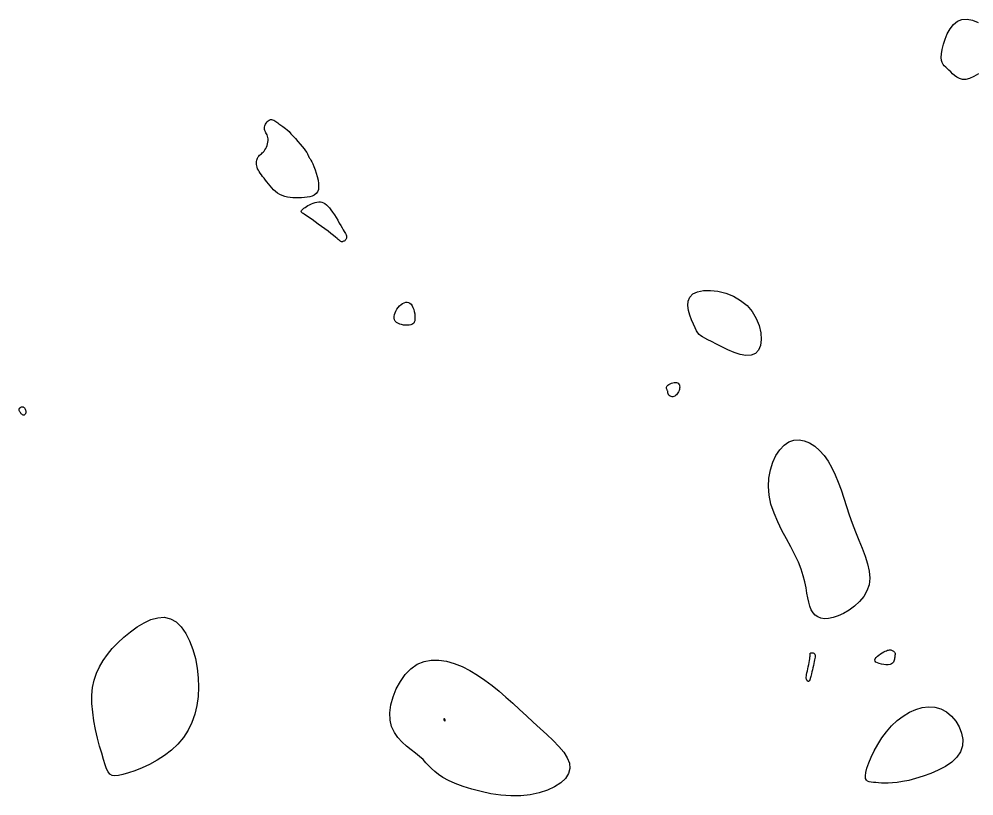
# Model space of a CAD drawing. Extents: x 3040093 to 3056816, y 408076 to 509144.
# Drawn here: x 3046510.6 to 3046611.4, y 435596.9 to 435678.9 of the extents above; entities that cross this region are included whole.
import ezdxf

# ---------------------------------------------------------------- set-up
doc = ezdxf.new("R2010")
doc.units = 0
doc.layers.add('V-CHAN-CONT-EL17', color=7, linetype='Continuous')

msp = doc.modelspace()

# ---------------------------------------------------------------- linework, layer by layer
at = {"layer": 'V-CHAN-CONT-EL17'}
msp.add_lwpolyline([(3046611.89, 435673.12), (3046611.4, 435672.83), (3046610.94, 435672.63), (3046610.54, 435672.54), (3046610.19, 435672.54), (3046609.88, 435672.62), (3046609.61, 435672.76), (3046609.37, 435672.93), (3046609.15, 435673.12), (3046608.96, 435673.33), (3046608.77, 435673.51), (3046608.6, 435673.67), (3046608.43, 435673.81), (3046608.28, 435673.96), (3046608.15, 435674.11), (3046608.05, 435674.31), (3046607.98, 435674.54), (3046607.96, 435674.85), (3046607.98, 435675.23), (3046608.05, 435675.7), (3046608.18, 435676.24), (3046608.36, 435676.8), (3046608.6, 435677.36), (3046608.9, 435677.88), (3046609.25, 435678.33), (3046609.67, 435678.67), (3046610.15, 435678.87), (3046610.7, 435678.9), (3046611.27, 435678.79), (3046611.85, 435678.54)], dxfattribs=at)
for points in [[(3046537.88, 435660.53), (3046537.66, 435660.69), (3046537.45, 435660.88), (3046537.26, 435661.07), (3046537.08, 435661.28), (3046536.9, 435661.49), (3046536.74, 435661.7), (3046536.58, 435661.9), (3046536.44, 435662.1), (3046536.29, 435662.28), (3046536.17, 435662.46), (3046536.05, 435662.63), (3046535.94, 435662.79), (3046535.85, 435662.95), (3046535.77, 435663.1), (3046535.71, 435663.26), (3046535.67, 435663.41), (3046535.64, 435663.56), (3046535.64, 435663.71), (3046535.64, 435663.85), (3046535.67, 435663.99), (3046535.7, 435664.11), (3046535.75, 435664.23), (3046535.81, 435664.34), (3046535.89, 435664.43), (3046535.97, 435664.52), (3046536.06, 435664.6), (3046536.16, 435664.68), (3046536.25, 435664.76), (3046536.35, 435664.86), (3046536.45, 435664.96), (3046536.54, 435665.08), (3046536.62, 435665.23), (3046536.7, 435665.39), (3046536.76, 435665.55), (3046536.81, 435665.73), (3046536.85, 435665.91), (3046536.87, 435666.09), (3046536.87, 435666.25), (3046536.86, 435666.41), (3046536.82, 435666.55), (3046536.77, 435666.68), (3046536.7, 435666.79), (3046536.64, 435666.9), (3046536.58, 435667.01), (3046536.52, 435667.12), (3046536.49, 435667.24), (3046536.48, 435667.36), (3046536.49, 435667.5), (3046536.54, 435667.64), (3046536.6, 435667.79), (3046536.68, 435667.92), (3046536.78, 435668.05), (3046536.89, 435668.16), (3046537, 435668.24), (3046537.12, 435668.29), (3046537.23, 435668.3), (3046537.35, 435668.28), (3046537.46, 435668.24), (3046537.58, 435668.17), (3046537.69, 435668.1), (3046537.8, 435668.01), (3046537.9, 435667.93), (3046538.01, 435667.85), (3046538.11, 435667.77), (3046538.22, 435667.71), (3046538.33, 435667.64), (3046538.44, 435667.56), (3046538.57, 435667.47), (3046538.72, 435667.35), (3046538.89, 435667.2), (3046539.08, 435667.02), (3046539.29, 435666.8), (3046539.53, 435666.55), (3046539.77, 435666.28), (3046540.02, 435665.99), (3046540.25, 435665.71), (3046540.48, 435665.44), (3046540.67, 435665.2), (3046540.83, 435664.98), (3046540.95, 435664.81), (3046541.03, 435664.68), (3046541.08, 435664.58), (3046541.11, 435664.51), (3046541.13, 435664.46), (3046541.13, 435664.43), (3046541.13, 435664.41), (3046541.14, 435664.39), (3046541.15, 435664.37), (3046541.18, 435664.34), (3046541.21, 435664.3), (3046541.26, 435664.23), (3046541.33, 435664.13), (3046541.4, 435664), (3046541.49, 435663.82), (3046541.6, 435663.6), (3046541.71, 435663.32), (3046541.84, 435662.99), (3046541.96, 435662.63), (3046542.06, 435662.26), (3046542.15, 435661.89), (3046542.2, 435661.53), (3046542.21, 435661.2), (3046542.18, 435660.91), (3046542.08, 435660.66), (3046541.94, 435660.47), (3046541.75, 435660.32), (3046541.53, 435660.21), (3046541.27, 435660.13), (3046541, 435660.08), (3046540.7, 435660.05), (3046540.4, 435660.03), (3046540.1, 435660.02), (3046539.8, 435660.02), (3046539.5, 435660.03), (3046539.2, 435660.06), (3046538.91, 435660.11), (3046538.64, 435660.17), (3046538.37, 435660.27), (3046538.12, 435660.38)], [(3046540.38, 435658.58), (3046540.38, 435658.62), (3046540.4, 435658.67), (3046540.44, 435658.73), (3046540.49, 435658.79), (3046540.56, 435658.86), (3046540.65, 435658.94), (3046540.77, 435659.02), (3046540.91, 435659.11), (3046541.08, 435659.21), (3046541.25, 435659.3), (3046541.44, 435659.39), (3046541.64, 435659.47), (3046541.83, 435659.53), (3046542.03, 435659.58), (3046542.22, 435659.6), (3046542.39, 435659.6), (3046542.56, 435659.56), (3046542.72, 435659.5), (3046542.88, 435659.42), (3046543.03, 435659.3), (3046543.19, 435659.15), (3046543.35, 435658.96), (3046543.51, 435658.75), (3046543.69, 435658.5), (3046543.87, 435658.23), (3046544.05, 435657.94), (3046544.22, 435657.65), (3046544.39, 435657.36), (3046544.55, 435657.1), (3046544.69, 435656.85), (3046544.81, 435656.64), (3046544.91, 435656.48), (3046544.98, 435656.35), (3046545.04, 435656.25), (3046545.08, 435656.18), (3046545.11, 435656.13), (3046545.13, 435656.09), (3046545.14, 435656.05), (3046545.14, 435656.02), (3046545.15, 435655.98), (3046545.15, 435655.93), (3046545.15, 435655.87), (3046545.15, 435655.81), (3046545.14, 435655.76), (3046545.12, 435655.7), (3046545.09, 435655.64), (3046545.06, 435655.59), (3046545.02, 435655.54), (3046544.96, 435655.49), (3046544.91, 435655.46), (3046544.85, 435655.43), (3046544.78, 435655.41), (3046544.72, 435655.39), (3046544.66, 435655.39), (3046544.61, 435655.39), (3046544.56, 435655.41), (3046544.51, 435655.43), (3046544.45, 435655.48), (3046544.37, 435655.54), (3046544.28, 435655.63), (3046544.15, 435655.74), (3046543.98, 435655.88), (3046543.77, 435656.05), (3046543.5, 435656.26), (3046543.2, 435656.49), (3046542.87, 435656.74), (3046542.52, 435657), (3046542.17, 435657.25), (3046541.83, 435657.49), (3046541.52, 435657.72), (3046541.24, 435657.91), (3046541.01, 435658.07), (3046540.83, 435658.19), (3046540.68, 435658.29), (3046540.57, 435658.36), (3046540.49, 435658.42), (3046540.44, 435658.46), (3046540.4, 435658.5), (3046540.39, 435658.54)], [(3046582.21, 435650.11), (3046582.84, 435650.23), (3046583.58, 435650.24), (3046584.37, 435650.15), (3046585.2, 435649.94), (3046586.01, 435649.62), (3046586.77, 435649.19), (3046587.45, 435648.65), (3046588, 435648.01), (3046588.42, 435647.29), (3046588.72, 435646.53), (3046588.9, 435645.78), (3046588.94, 435645.07), (3046588.86, 435644.44), (3046588.66, 435643.92), (3046588.33, 435643.57), (3046587.88, 435643.39), (3046587.34, 435643.38), (3046586.73, 435643.49), (3046586.09, 435643.7), (3046585.43, 435643.97), (3046584.8, 435644.28), (3046584.21, 435644.58), (3046583.71, 435644.84), (3046583.31, 435645.04), (3046582.99, 435645.2), (3046582.75, 435645.33), (3046582.56, 435645.46), (3046582.4, 435645.59), (3046582.26, 435645.76), (3046582.12, 435645.98), (3046581.97, 435646.28), (3046581.78, 435646.67), (3046581.58, 435647.12), (3046581.41, 435647.62), (3046581.27, 435648.14), (3046581.21, 435648.64), (3046581.25, 435649.12), (3046581.41, 435649.54), (3046581.73, 435649.88)], [(3046550.22, 435647.15), (3046550.18, 435647.32), (3046550.18, 435647.5), (3046550.21, 435647.69), (3046550.28, 435647.88), (3046550.37, 435648.07), (3046550.48, 435648.26), (3046550.6, 435648.43), (3046550.75, 435648.6), (3046550.91, 435648.74), (3046551.07, 435648.85), (3046551.23, 435648.94), (3046551.4, 435648.99), (3046551.56, 435649.01), (3046551.71, 435648.98), (3046551.85, 435648.91), (3046551.98, 435648.79), (3046552.08, 435648.63), (3046552.17, 435648.44), (3046552.25, 435648.23), (3046552.31, 435648), (3046552.35, 435647.78), (3046552.37, 435647.56), (3046552.38, 435647.36), (3046552.38, 435647.18), (3046552.36, 435647.03), (3046552.31, 435646.9), (3046552.25, 435646.79), (3046552.17, 435646.71), (3046552.06, 435646.65), (3046551.93, 435646.6), (3046551.78, 435646.57), (3046551.59, 435646.56), (3046551.39, 435646.57), (3046551.18, 435646.59), (3046550.97, 435646.63), (3046550.77, 435646.69), (3046550.58, 435646.77), (3046550.43, 435646.87), (3046550.3, 435647)], [(3046579.03, 435639.7), (3046579, 435639.76), (3046578.97, 435639.82), (3046578.95, 435639.88), (3046578.94, 435639.94), (3046578.94, 435640.01), (3046578.97, 435640.08), (3046579.02, 435640.15), (3046579.1, 435640.22), (3046579.2, 435640.3), (3046579.32, 435640.37), (3046579.46, 435640.43), (3046579.6, 435640.48), (3046579.74, 435640.52), (3046579.87, 435640.53), (3046579.99, 435640.52), (3046580.09, 435640.49), (3046580.18, 435640.43), (3046580.25, 435640.35), (3046580.3, 435640.26), (3046580.33, 435640.15), (3046580.34, 435640.03), (3046580.33, 435639.91), (3046580.31, 435639.78), (3046580.27, 435639.66), (3046580.22, 435639.54), (3046580.15, 435639.42), (3046580.07, 435639.32), (3046579.99, 435639.23), (3046579.9, 435639.15), (3046579.81, 435639.08), (3046579.71, 435639.04), (3046579.62, 435639.02), (3046579.54, 435639.02), (3046579.45, 435639.03), (3046579.38, 435639.06), (3046579.31, 435639.09), (3046579.25, 435639.14), (3046579.2, 435639.19), (3046579.16, 435639.24), (3046579.13, 435639.29), (3046579.11, 435639.34), (3046579.1, 435639.39), (3046579.09, 435639.44), (3046579.08, 435639.49), (3046579.08, 435639.54), (3046579.07, 435639.59), (3046579.05, 435639.65)], [(3046510.73, 435637.88), (3046510.77, 435637.91), (3046510.82, 435637.93), (3046510.86, 435637.95), (3046510.91, 435637.96), (3046510.96, 435637.96), (3046511, 435637.95), (3046511.05, 435637.92), (3046511.1, 435637.88), (3046511.14, 435637.83), (3046511.18, 435637.76), (3046511.22, 435637.69), (3046511.25, 435637.61), (3046511.27, 435637.53), (3046511.28, 435637.45), (3046511.28, 435637.37), (3046511.27, 435637.29), (3046511.25, 435637.23), (3046511.23, 435637.17), (3046511.19, 435637.12), (3046511.15, 435637.09), (3046511.1, 435637.07), (3046511.04, 435637.07), (3046510.99, 435637.08), (3046510.93, 435637.11), (3046510.87, 435637.16), (3046510.81, 435637.22), (3046510.76, 435637.28), (3046510.71, 435637.35), (3046510.66, 435637.42), (3046510.63, 435637.49), (3046510.6, 435637.56), (3046510.58, 435637.61), (3046510.58, 435637.66), (3046510.58, 435637.7), (3046510.59, 435637.74), (3046510.61, 435637.77), (3046510.63, 435637.8), (3046510.66, 435637.83), (3046510.7, 435637.85)], [(3046592.5, 435622.33), (3046592.07, 435623.16), (3046591.6, 435624.02), (3046591.13, 435624.9), (3046590.69, 435625.81), (3046590.3, 435626.73), (3046589.98, 435627.66), (3046589.78, 435628.6), (3046589.71, 435629.52), (3046589.76, 435630.43), (3046589.91, 435631.29), (3046590.17, 435632.09), (3046590.5, 435632.8), (3046590.91, 435633.41), (3046591.37, 435633.9), (3046591.87, 435634.24), (3046592.4, 435634.43), (3046592.94, 435634.47), (3046593.5, 435634.37), (3046594.05, 435634.14), (3046594.6, 435633.8), (3046595.11, 435633.35), (3046595.6, 435632.82), (3046596.03, 435632.2), (3046596.42, 435631.52), (3046596.77, 435630.78), (3046597.08, 435629.99), (3046597.38, 435629.17), (3046597.66, 435628.31), (3046597.94, 435627.43), (3046598.24, 435626.54), (3046598.56, 435625.65), (3046598.91, 435624.76), (3046599.27, 435623.88), (3046599.62, 435623.02), (3046599.93, 435622.19), (3046600.18, 435621.38), (3046600.34, 435620.6), (3046600.4, 435619.86), (3046600.33, 435619.16), (3046600.11, 435618.51), (3046599.77, 435617.91), (3046599.32, 435617.37), (3046598.8, 435616.89), (3046598.24, 435616.48), (3046597.65, 435616.13), (3046597.08, 435615.87), (3046596.53, 435615.68), (3046596.04, 435615.58), (3046595.62, 435615.56), (3046595.24, 435615.62), (3046594.92, 435615.75), (3046594.64, 435615.95), (3046594.42, 435616.2), (3046594.23, 435616.52), (3046594.08, 435616.89), (3046593.97, 435617.3), (3046593.87, 435617.77), (3046593.78, 435618.28), (3046593.68, 435618.84), (3046593.56, 435619.45), (3046593.39, 435620.1), (3046593.17, 435620.8), (3046592.88, 435621.54)], [(3046518.34, 435608.31), (3046518.5, 435609.09), (3046518.74, 435609.81), (3046519.05, 435610.5), (3046519.44, 435611.16), (3046519.9, 435611.79), (3046520.42, 435612.41), (3046521.01, 435613.02), (3046521.65, 435613.62), (3046522.33, 435614.19), (3046523.04, 435614.71), (3046523.77, 435615.14), (3046524.5, 435615.48), (3046525.22, 435615.67), (3046525.91, 435615.72), (3046526.56, 435615.57), (3046527.16, 435615.23), (3046527.69, 435614.7), (3046528.17, 435614.02), (3046528.58, 435613.22), (3046528.92, 435612.32), (3046529.19, 435611.35), (3046529.38, 435610.34), (3046529.5, 435609.33), (3046529.53, 435608.32), (3046529.48, 435607.35), (3046529.35, 435606.4), (3046529.13, 435605.49), (3046528.82, 435604.62), (3046528.43, 435603.8), (3046527.94, 435603.03), (3046527.35, 435602.33), (3046526.68, 435601.69), (3046525.93, 435601.12), (3046525.15, 435600.62), (3046524.35, 435600.18), (3046523.56, 435599.81), (3046522.81, 435599.51), (3046522.13, 435599.27), (3046521.54, 435599.1), (3046521.07, 435599), (3046520.69, 435598.97), (3046520.4, 435599.02), (3046520.17, 435599.15), (3046519.98, 435599.38), (3046519.82, 435599.71), (3046519.66, 435600.15), (3046519.49, 435600.7), (3046519.3, 435601.36), (3046519.08, 435602.12), (3046518.87, 435602.96), (3046518.66, 435603.85), (3046518.48, 435604.77), (3046518.35, 435605.7), (3046518.27, 435606.61), (3046518.26, 435607.49)], [(3046600.95, 435611.21), (3046600.99, 435611.34), (3046601.08, 435611.47), (3046601.21, 435611.6), (3046601.37, 435611.73), (3046601.54, 435611.85), (3046601.72, 435611.96), (3046601.89, 435612.06), (3046602.04, 435612.14), (3046602.18, 435612.19), (3046602.3, 435612.24), (3046602.4, 435612.26), (3046602.49, 435612.28), (3046602.58, 435612.28), (3046602.65, 435612.27), (3046602.72, 435612.25), (3046602.79, 435612.22), (3046602.85, 435612.19), (3046602.9, 435612.15), (3046602.95, 435612.11), (3046603, 435612.07), (3046603.03, 435612.02), (3046603.06, 435611.98), (3046603.08, 435611.94), (3046603.09, 435611.89), (3046603.09, 435611.85), (3046603.09, 435611.81), (3046603.08, 435611.76), (3046603.07, 435611.71), (3046603.06, 435611.65), (3046603.04, 435611.58), (3046603.04, 435611.49), (3046603.03, 435611.4), (3046603.02, 435611.29), (3046602.99, 435611.18), (3046602.96, 435611.07), (3046602.9, 435610.97), (3046602.82, 435610.87), (3046602.7, 435610.8), (3046602.55, 435610.74), (3046602.35, 435610.71), (3046602.12, 435610.7), (3046601.88, 435610.72), (3046601.64, 435610.76), (3046601.41, 435610.82), (3046601.21, 435610.89), (3046601.06, 435610.98), (3046600.97, 435611.09)], [(3046549.73, 435605.63), (3046549.84, 435606.46), (3046550.07, 435607.31), (3046550.4, 435608.15), (3046550.84, 435608.94), (3046551.36, 435609.67), (3046551.96, 435610.28), (3046552.62, 435610.75), (3046553.34, 435611.05), (3046554.1, 435611.2), (3046554.89, 435611.2), (3046555.7, 435611.08), (3046556.52, 435610.84), (3046557.35, 435610.51), (3046558.17, 435610.1), (3046558.98, 435609.62), (3046559.76, 435609.09), (3046560.52, 435608.52), (3046561.26, 435607.92), (3046561.99, 435607.29), (3046562.71, 435606.64), (3046563.43, 435605.97), (3046564.15, 435605.3), (3046564.87, 435604.64), (3046565.6, 435603.98), (3046566.32, 435603.33), (3046566.99, 435602.7), (3046567.59, 435602.08), (3046568.1, 435601.47), (3046568.47, 435600.88), (3046568.7, 435600.3), (3046568.75, 435599.74), (3046568.6, 435599.21), (3046568.27, 435598.7), (3046567.77, 435598.23), (3046567.13, 435597.82), (3046566.37, 435597.46), (3046565.5, 435597.17), (3046564.56, 435596.97), (3046563.55, 435596.86), (3046562.51, 435596.85), (3046561.44, 435596.93), (3046560.39, 435597.08), (3046559.36, 435597.3), (3046558.37, 435597.56), (3046557.46, 435597.85), (3046556.64, 435598.17), (3046555.93, 435598.49), (3046555.34, 435598.81), (3046554.87, 435599.12), (3046554.48, 435599.43), (3046554.14, 435599.73), (3046553.84, 435600.04), (3046553.54, 435600.36), (3046553.23, 435600.68), (3046552.87, 435601), (3046552.44, 435601.35), (3046551.98, 435601.71), (3046551.49, 435602.1), (3046551.02, 435602.53), (3046550.58, 435603.02), (3046550.21, 435603.56), (3046549.92, 435604.17), (3046549.76, 435604.86)], [(3046593.75, 435609.11), (3046593.73, 435609.14), (3046593.72, 435609.18), (3046593.71, 435609.24), (3046593.71, 435609.31), (3046593.71, 435609.4), (3046593.72, 435609.52), (3046593.74, 435609.67), (3046593.77, 435609.85), (3046593.82, 435610.05), (3046593.86, 435610.27), (3046593.91, 435610.5), (3046593.96, 435610.73), (3046594.01, 435610.95), (3046594.04, 435611.16), (3046594.07, 435611.34), (3046594.09, 435611.49), (3046594.1, 435611.61), (3046594.1, 435611.71), (3046594.1, 435611.78), (3046594.1, 435611.84), (3046594.1, 435611.88), (3046594.12, 435611.91), (3046594.14, 435611.93), (3046594.17, 435611.95), (3046594.21, 435611.96), (3046594.26, 435611.96), (3046594.32, 435611.96), (3046594.38, 435611.96), (3046594.43, 435611.95), (3046594.49, 435611.93), (3046594.53, 435611.9), (3046594.57, 435611.87), (3046594.6, 435611.82), (3046594.62, 435611.77), (3046594.63, 435611.7), (3046594.64, 435611.61), (3046594.63, 435611.5), (3046594.61, 435611.37), (3046594.58, 435611.21), (3046594.55, 435611.03), (3046594.5, 435610.82), (3046594.46, 435610.61), (3046594.4, 435610.39), (3046594.35, 435610.17), (3046594.3, 435609.96), (3046594.25, 435609.76), (3046594.21, 435609.59), (3046594.17, 435609.45), (3046594.14, 435609.34), (3046594.12, 435609.25), (3046594.1, 435609.18), (3046594.08, 435609.13), (3046594.07, 435609.09), (3046594.05, 435609.06), (3046594.04, 435609.04), (3046594.03, 435609.02), (3046594.01, 435609), (3046594, 435608.98), (3046593.98, 435608.97), (3046593.96, 435608.96), (3046593.94, 435608.95), (3046593.93, 435608.95), (3046593.91, 435608.95), (3046593.89, 435608.95), (3046593.87, 435608.96), (3046593.85, 435608.98), (3046593.84, 435608.99), (3046593.82, 435609.01), (3046593.8, 435609.04), (3046593.78, 435609.06), (3046593.77, 435609.08)], [(3046603.3, 435604.8), (3046603.93, 435605.29), (3046604.59, 435605.68), (3046605.26, 435605.98), (3046605.94, 435606.18), (3046606.62, 435606.26), (3046607.28, 435606.22), (3046607.91, 435606.04), (3046608.5, 435605.72), (3046609.04, 435605.28), (3046609.49, 435604.74), (3046609.86, 435604.13), (3046610.11, 435603.48), (3046610.23, 435602.81), (3046610.19, 435602.15), (3046609.99, 435601.52), (3046609.6, 435600.94), (3046609.06, 435600.42), (3046608.4, 435599.96), (3046607.65, 435599.56), (3046606.85, 435599.21), (3046606.04, 435598.92), (3046605.25, 435598.68), (3046604.52, 435598.49), (3046603.87, 435598.36), (3046603.3, 435598.27), (3046602.8, 435598.22), (3046602.36, 435598.2), (3046601.98, 435598.2), (3046601.64, 435598.21), (3046601.34, 435598.23), (3046601.06, 435598.25), (3046600.8, 435598.27), (3046600.56, 435598.29), (3046600.35, 435598.32), (3046600.18, 435598.4), (3046600.05, 435598.52), (3046599.97, 435598.7), (3046599.95, 435598.97), (3046600, 435599.33), (3046600.11, 435599.79), (3046600.3, 435600.34), (3046600.55, 435600.95), (3046600.87, 435601.61), (3046601.25, 435602.29), (3046601.68, 435602.97), (3046602.17, 435603.63), (3046602.71, 435604.25)], [(3046555.46, 435604.84), (3046555.47, 435604.83), (3046555.48, 435604.81), (3046555.5, 435604.8), (3046555.52, 435604.79), (3046555.53, 435604.78), (3046555.55, 435604.77), (3046555.56, 435604.77), (3046555.56, 435604.78), (3046555.57, 435604.78), (3046555.58, 435604.79), (3046555.58, 435604.8), (3046555.58, 435604.82), (3046555.58, 435604.83), (3046555.57, 435604.85), (3046555.57, 435604.86), (3046555.57, 435604.88), (3046555.56, 435604.89), (3046555.56, 435604.91), (3046555.55, 435604.92), (3046555.55, 435604.93), (3046555.54, 435604.94), (3046555.53, 435604.95), (3046555.53, 435604.96), (3046555.52, 435604.97), (3046555.51, 435604.97), (3046555.51, 435604.98), (3046555.5, 435604.98), (3046555.49, 435604.99), (3046555.48, 435604.99), (3046555.48, 435604.99), (3046555.47, 435604.99), (3046555.46, 435604.99), (3046555.46, 435604.99), (3046555.45, 435604.99), (3046555.45, 435604.98), (3046555.44, 435604.98), (3046555.44, 435604.97), (3046555.43, 435604.97), (3046555.43, 435604.96), (3046555.43, 435604.95), (3046555.42, 435604.94), (3046555.42, 435604.93), (3046555.42, 435604.92), (3046555.43, 435604.9), (3046555.43, 435604.89), (3046555.44, 435604.87), (3046555.44, 435604.86)]]:
    msp.add_lwpolyline(points, close=True, dxfattribs=at)

doc.saveas('drawing.dxf')
